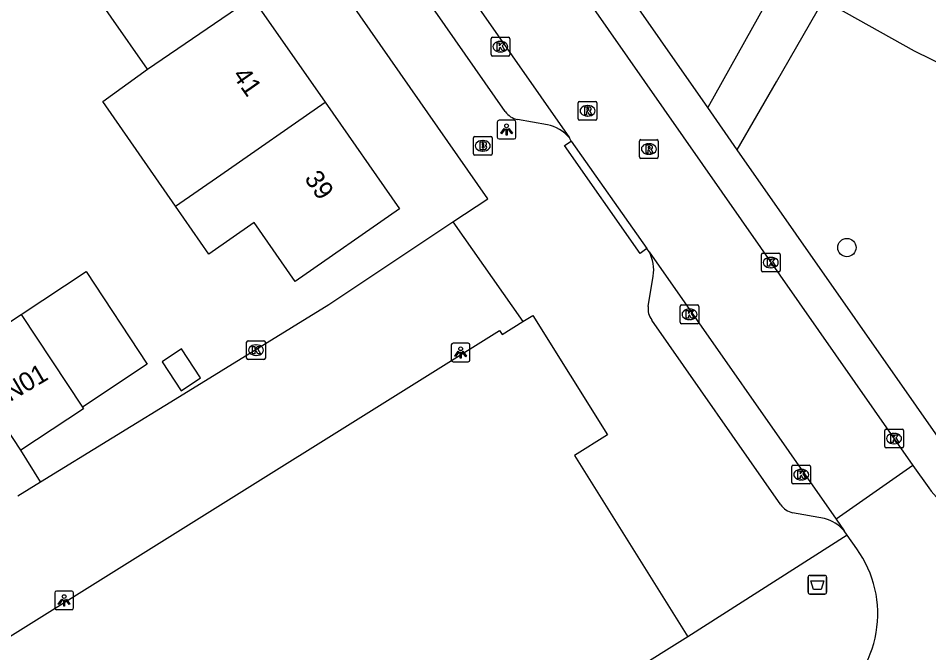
# Model space of a CAD drawing. Extents: x 159353 to 160616, y 385893 to 387321.
# Drawn here: x 159867.44 to 159916.12, y 386197 to 386230.93 of the extents above; entities that cross this region are included whole.
import ezdxf

# ---------------------------------------------------------------- set-up
doc = ezdxf.new("R2010")
doc.units = 0
for name, color, linetype in [('IMGEO_Afval_apart_plaats', 7, 'Continuous'), ('IMGEO_Boom', 7, 'Continuous'), ('IMGEO_Brandkraan', 7, 'Continuous'), ('IMGEO_Kolk', 7, 'Continuous'), ('IMGEO_Lichtpunt', 7, 'Continuous'), ('IMGEO_Muur', 7, 'Continuous'), ('IMGEO_Pand', 7, 'Continuous'), ('IMGEO_Pand_nummerreeks', 7, 'Continuous'), ('IMGEO_Rijbaan_lokaal_open', 7, 'Continuous'), ('IMGEO_Rioolput', 7, 'Continuous'), ('IMGEO_Voetpad_halfverhard', 7, 'Continuous'), ('IMGEO_Voetpad_open', 7, 'Continuous')]:
    doc.layers.add(name, color=color, linetype=linetype)

msp = doc.modelspace()

# ---------------------------------------------------------------- linework, layer by layer
at = {"layer": 'IMGEO_Afval_apart_plaats'}
for p, q in [((159909.666, 386200.236), (159909.666, 386201.036)), ((159909.666, 386201.036), (159909.666, 386200.236)), ((159909.766, 386201.136), (159910.556, 386201.136)), ((159910.556, 386201.136), (159909.766, 386201.136)), ((159910.656, 386201.036), (159910.656, 386200.236)), ((159910.656, 386200.236), (159910.656, 386201.036)), ((159910.556, 386200.136), (159909.766, 386200.136)), ((159909.766, 386200.136), (159910.556, 386200.136))]:
    msp.add_line(p, q, dxfattribs=at)
msp.add_lwpolyline([(159909.809, 386200.85), (159910.513, 386200.85), (159910.364, 386200.38), (159909.958, 386200.38), (159909.809, 386200.85)], dxfattribs=at)
for centre, start, end in [((159909.766, 386201.036), 90, 180), ((159909.766, 386201.036), 90, 180), ((159910.556, 386201.036), 0, 90), ((159910.556, 386201.036), 360, 90), ((159909.766, 386200.236), 180, 270), ((159909.766, 386200.236), 180, 270), ((159910.556, 386200.236), 270, 0), ((159910.556, 386200.236), 270, 0)]:
    msp.add_arc(centre, 0.1, start, end, dxfattribs=at)
at = {"layer": 'IMGEO_Boom'}
msp.add_circle((159911.742, 386218.667), 0.489, dxfattribs=at)
at = {"layer": 'IMGEO_Brandkraan'}
for p, q in [((159891.85, 386224.606), (159892.702, 386224.606)), ((159891.775, 386223.68), (159891.775, 386224.532)), ((159892.263, 386224.386), (159892.288, 386224.386)), ((159892.776, 386224.532), (159892.776, 386223.68)), ((159892.702, 386223.606), (159891.85, 386223.606)), ((159892.286, 386223.826), (159892.261, 386223.826))]:
    msp.add_line(p, q, dxfattribs=at)
for points in [[(159891.85, 386224.606), (159892.702, 386224.606)], [(159891.775, 386223.68), (159891.775, 386224.532)], [(159892.123, 386224.306), (159892.123, 386223.906), (159892.336, 386223.906)], [(159892.354, 386224.306), (159892.123, 386224.306)], [(159892.302, 386224.225), (159892.248, 386224.225), (159892.248, 386224.149)], [(159892.248, 386224.149), (159892.301, 386224.149)], [(159892.776, 386224.532), (159892.776, 386223.68)], [(159892.702, 386223.606), (159891.85, 386223.606)], [(159892.31, 386224.073), (159892.248, 386224.073), (159892.248, 386223.992)], [(159892.248, 386223.992), (159892.31, 386223.992)]]:
    msp.add_lwpolyline(points, dxfattribs=at)
for centre, radius, start, end in [((159891.852, 386224.53), 0.0765, 91.552, 178.448), ((159891.852, 386224.53), 0.0765, 91.552, 178.448), ((159892.7, 386224.53), 0.0765, 1.552, 88.448), ((159892.7, 386224.53), 0.0765, 1.552, 88.448), ((159892.303, 386224.187), 0.0379, 267.8285, 90.9355), ((159892.358, 386224.161), 0.145, 59.4692, 91.5367), ((159892.383, 386224.208), 0.0922, 285.5137, 58.1501), ((159892.388, 386224.016), 0.105, 301.3115, 78.989), ((159891.852, 386223.682), 0.0765, 181.552, 268.448), ((159891.852, 386223.682), 0.0765, 181.552, 268.448), ((159892.311, 386224.032), 0.0404, 269.8759, 90.5077), ((159892.342, 386224.157), 0.251, 268.6676, 293.5347), ((159892.7, 386223.682), 0.0765, 271.552, 358.448), ((159892.7, 386223.682), 0.0765, 271.552, 358.448)]:
    msp.add_arc(centre, radius, start, end, dxfattribs=at)
for centre, major_axis, ratio, start_param, end_param in [((159892.262, 386224.106), (-0.387, 0.002), 0.722429, 4.712389, 7.853982), ((159892.287, 386224.106), (-0.39, 0.002), 0.717154, 1.570796, 4.712389)]:
    msp.add_ellipse(centre, major_axis=major_axis, ratio=ratio, start_param=start_param, end_param=end_param, dxfattribs=at)
at = {"layer": 'IMGEO_Kolk'}
for p, q in [((159892.717, 386228.981), (159892.717, 386229.833)), ((159892.792, 386229.907), (159893.644, 386229.907)), ((159893.205, 386229.687), (159893.23, 386229.687)), ((159893.718, 386229.833), (159893.718, 386228.981)), ((159893.228, 386229.127), (159893.203, 386229.127)), ((159893.644, 386228.907), (159892.792, 386228.907)), ((159907.175, 386217.438), (159907.175, 386218.29)), ((159907.25, 386218.364), (159908.102, 386218.364)), ((159908.176, 386218.29), (159908.176, 386217.438)), ((159907.663, 386218.144), (159907.688, 386218.144)), ((159908.102, 386217.364), (159907.25, 386217.364)), ((159907.686, 386217.584), (159907.661, 386217.584)), ((159902.828, 386214.671), (159902.828, 386215.523)), ((159902.903, 386215.597), (159903.755, 386215.597)), ((159903.316, 386215.377), (159903.341, 386215.377)), ((159903.829, 386215.523), (159903.829, 386214.671)), ((159903.755, 386214.597), (159902.903, 386214.597)), ((159903.339, 386214.817), (159903.314, 386214.817)), ((159879.652, 386212.756), (159879.652, 386213.608)), ((159879.727, 386213.682), (159880.579, 386213.682)), ((159880.14, 386213.462), (159880.165, 386213.462)), ((159880.653, 386213.608), (159880.653, 386212.756)), ((159880.163, 386212.902), (159880.138, 386212.902)), ((159880.579, 386212.682), (159879.727, 386212.682)), ((159913.767, 386208.026), (159913.767, 386208.878)), ((159913.842, 386208.952), (159914.694, 386208.952)), ((159914.255, 386208.732), (159914.28, 386208.732)), ((159914.768, 386208.878), (159914.768, 386208.026)), ((159914.278, 386208.172), (159914.253, 386208.172)), ((159914.694, 386207.952), (159913.842, 386207.952)), ((159908.801, 386206.099), (159908.801, 386206.951)), ((159908.876, 386207.025), (159909.728, 386207.025)), ((159909.289, 386206.805), (159909.314, 386206.805)), ((159909.802, 386206.951), (159909.802, 386206.099)), ((159909.312, 386206.245), (159909.287, 386206.245)), ((159909.728, 386206.025), (159908.876, 386206.025))]:
    msp.add_line(p, q, dxfattribs=at)
for points in [[(159892.717, 386228.981), (159892.717, 386229.833)], [(159892.792, 386229.907), (159893.644, 386229.907)], [(159893.038, 386229.607), (159893.161, 386229.607), (159893.161, 386229.456), (159893.291, 386229.607), (159893.455, 386229.607), (159893.309, 386229.456), (159893.462, 386229.207), (159893.31, 386229.207), (159893.225, 386229.371), (159893.161, 386229.304), (159893.161, 386229.207), (159893.038, 386229.207), (159893.038, 386229.607)], [(159893.718, 386229.833), (159893.718, 386228.981)], [(159893.644, 386228.907), (159892.792, 386228.907)], [(159907.175, 386217.438), (159907.175, 386218.29)], [(159907.25, 386218.364), (159908.102, 386218.364)], [(159908.176, 386218.29), (159908.176, 386217.438)], [(159907.496, 386218.064), (159907.619, 386218.064), (159907.619, 386217.913), (159907.749, 386218.064), (159907.913, 386218.064), (159907.767, 386217.913), (159907.92, 386217.664), (159907.768, 386217.664), (159907.683, 386217.828), (159907.619, 386217.761), (159907.619, 386217.664), (159907.496, 386217.664), (159907.496, 386218.064)], [(159908.102, 386217.364), (159907.25, 386217.364)], [(159902.828, 386214.671), (159902.828, 386215.523)], [(159902.903, 386215.597), (159903.755, 386215.597)], [(159903.829, 386215.523), (159903.829, 386214.671)], [(159903.149, 386215.297), (159903.272, 386215.297), (159903.272, 386215.146), (159903.402, 386215.297), (159903.566, 386215.297), (159903.42, 386215.146), (159903.573, 386214.897), (159903.421, 386214.897), (159903.336, 386215.061), (159903.272, 386214.994), (159903.272, 386214.897), (159903.149, 386214.897), (159903.149, 386215.297)], [(159903.755, 386214.597), (159902.903, 386214.597)], [(159879.652, 386212.756), (159879.652, 386213.608)], [(159879.727, 386213.682), (159880.579, 386213.682)], [(159879.973, 386213.382), (159880.096, 386213.382), (159880.096, 386213.231), (159880.226, 386213.382), (159880.39, 386213.382), (159880.244, 386213.231), (159880.397, 386212.982), (159880.245, 386212.982), (159880.16, 386213.146), (159880.096, 386213.079), (159880.096, 386212.982), (159879.973, 386212.982), (159879.973, 386213.382)], [(159880.653, 386213.608), (159880.653, 386212.756)], [(159880.579, 386212.682), (159879.727, 386212.682)], [(159913.767, 386208.026), (159913.767, 386208.878)], [(159913.842, 386208.952), (159914.694, 386208.952)], [(159914.088, 386208.652), (159914.211, 386208.652), (159914.211, 386208.501), (159914.341, 386208.652), (159914.505, 386208.652), (159914.359, 386208.501), (159914.512, 386208.252), (159914.36, 386208.252), (159914.275, 386208.416), (159914.211, 386208.349), (159914.211, 386208.252), (159914.088, 386208.252), (159914.088, 386208.652)], [(159914.768, 386208.878), (159914.768, 386208.026)], [(159914.694, 386207.952), (159913.842, 386207.952)], [(159908.801, 386206.099), (159908.801, 386206.951)], [(159908.876, 386207.025), (159909.728, 386207.025)], [(159909.122, 386206.725), (159909.245, 386206.725), (159909.245, 386206.574), (159909.375, 386206.725), (159909.539, 386206.725), (159909.393, 386206.574), (159909.546, 386206.325), (159909.394, 386206.325), (159909.309, 386206.489), (159909.245, 386206.422), (159909.245, 386206.325), (159909.122, 386206.325), (159909.122, 386206.725)], [(159909.802, 386206.951), (159909.802, 386206.099)], [(159909.728, 386206.025), (159908.876, 386206.025)]]:
    msp.add_lwpolyline(points, dxfattribs=at)
for centre, start, end in [((159892.794, 386229.831), 91.552, 178.448), ((159892.794, 386229.831), 91.552, 178.448), ((159893.642, 386229.831), 1.552, 88.448), ((159893.642, 386229.831), 1.552, 88.448), ((159892.794, 386228.983), 181.552, 268.448), ((159892.794, 386228.983), 181.552, 268.448), ((159893.642, 386228.983), 271.552, 358.448), ((159893.642, 386228.983), 271.552, 358.448), ((159907.252, 386218.288), 91.552, 178.448), ((159907.252, 386218.288), 91.552, 178.448), ((159908.1, 386218.288), 1.552, 88.448), ((159908.1, 386218.288), 1.552, 88.448), ((159907.252, 386217.44), 181.552, 268.448), ((159907.252, 386217.44), 181.552, 268.448), ((159908.1, 386217.44), 271.552, 358.448), ((159908.1, 386217.44), 271.552, 358.448), ((159902.905, 386215.521), 91.552, 178.448), ((159902.905, 386215.521), 91.552, 178.448), ((159903.753, 386215.521), 1.552, 88.448), ((159903.753, 386215.521), 1.552, 88.448), ((159902.905, 386214.673), 181.552, 268.448), ((159902.905, 386214.673), 181.552, 268.448), ((159903.753, 386214.673), 271.552, 358.448), ((159903.753, 386214.673), 271.552, 358.448), ((159879.729, 386213.606), 91.552, 178.448), ((159879.729, 386213.606), 91.552, 178.448), ((159880.577, 386213.606), 1.552, 88.448), ((159880.577, 386213.606), 1.552, 88.448), ((159879.729, 386212.758), 181.552, 268.448), ((159879.729, 386212.758), 181.552, 268.448), ((159880.577, 386212.758), 271.552, 358.448), ((159880.577, 386212.758), 271.552, 358.448), ((159913.844, 386208.876), 91.552, 178.448), ((159913.844, 386208.876), 91.552, 178.448), ((159914.692, 386208.876), 1.552, 88.448), ((159914.692, 386208.876), 1.552, 88.448), ((159913.844, 386208.028), 181.552, 268.448), ((159913.844, 386208.028), 181.552, 268.448), ((159914.692, 386208.028), 271.552, 358.448), ((159914.692, 386208.028), 271.552, 358.448), ((159908.878, 386206.949), 91.552, 178.448), ((159908.878, 386206.949), 91.552, 178.448), ((159909.726, 386206.949), 1.552, 88.448), ((159909.726, 386206.949), 1.552, 88.448), ((159908.878, 386206.101), 181.552, 268.448), ((159908.878, 386206.101), 181.552, 268.448), ((159909.726, 386206.101), 271.552, 358.448), ((159909.726, 386206.101), 271.552, 358.448)]:
    msp.add_arc(centre, 0.0765, start, end, dxfattribs=at)
for centre, major_axis, ratio, start_param, end_param in [((159893.204, 386229.407), (-0.387, 0.002), 0.722429, 4.712389, 7.853982), ((159893.229, 386229.407), (-0.39, 0.002), 0.717154, 1.570796, 4.712389), ((159907.662, 386217.864), (-0.387, 0.002), 0.722429, 4.712389, 7.853982), ((159907.687, 386217.864), (-0.39, 0.002), 0.717154, 1.570796, 4.712389), ((159903.315, 386215.097), (-0.387, 0.002), 0.722429, 4.712389, 7.853982), ((159903.34, 386215.097), (-0.39, 0.002), 0.717154, 1.570796, 4.712389), ((159880.139, 386213.182), (-0.387, 0.002), 0.722429, 4.712389, 7.853982), ((159880.164, 386213.182), (-0.39, 0.002), 0.717154, 1.570796, 4.712389), ((159914.254, 386208.452), (-0.387, 0.002), 0.722429, 4.712389, 7.853982), ((159914.279, 386208.452), (-0.39, 0.002), 0.717154, 1.570796, 4.712389), ((159909.288, 386206.525), (-0.387, 0.002), 0.722429, 4.712389, 7.853982), ((159909.313, 386206.525), (-0.39, 0.002), 0.717154, 1.570796, 4.712389)]:
    msp.add_ellipse(centre, major_axis=major_axis, ratio=ratio, start_param=start_param, end_param=end_param, dxfattribs=at)
at = {"layer": 'IMGEO_Lichtpunt'}
for p, q in [((159893.051, 386225.377), (159893.051, 386224.57)), ((159893.051, 386225.377), (159893.051, 386224.57)), ((159893.953, 386225.472), (159893.145, 386225.472)), ((159893.953, 386225.472), (159893.145, 386225.472)), ((159894.047, 386224.57), (159894.047, 386225.377)), ((159894.047, 386224.57), (159894.047, 386225.377)), ((159893.145, 386224.476), (159893.953, 386224.476)), ((159893.145, 386224.476), (159893.953, 386224.476)), ((159890.594, 386213.459), (159890.594, 386212.652)), ((159890.594, 386213.459), (159890.594, 386212.652)), ((159891.496, 386213.554), (159890.688, 386213.554)), ((159891.496, 386213.554), (159890.688, 386213.554)), ((159891.59, 386212.652), (159891.59, 386213.459)), ((159891.59, 386212.652), (159891.59, 386213.459)), ((159890.688, 386212.558), (159891.496, 386212.558)), ((159890.688, 386212.558), (159891.496, 386212.558)), ((159870.298, 386200.301), (159869.49, 386200.301)), ((159870.298, 386200.301), (159869.49, 386200.301)), ((159869.396, 386200.206), (159869.396, 386199.399)), ((159869.396, 386200.206), (159869.396, 386199.399)), ((159870.392, 386199.399), (159870.392, 386200.206)), ((159870.392, 386199.399), (159870.392, 386200.206)), ((159869.49, 386199.305), (159870.298, 386199.305)), ((159869.49, 386199.305), (159870.298, 386199.305))]:
    msp.add_line(p, q, dxfattribs=at)
for points in [[(159893.425, 386225.041), (159893.464, 386225.013), (159893.276, 386224.751), (159893.238, 386224.778), (159893.425, 386225.041)], [(159893.527, 386224.993), (159893.574, 386224.993), (159893.574, 386224.671), (159893.527, 386224.671), (159893.527, 386224.993)], [(159893.637, 386225.013), (159893.675, 386225.04), (159893.862, 386224.778), (159893.823, 386224.75), (159893.637, 386225.013)], [(159890.968, 386213.123), (159891.007, 386213.095), (159890.819, 386212.833), (159890.781, 386212.86), (159890.968, 386213.123)], [(159891.07, 386213.075), (159891.117, 386213.075), (159891.117, 386212.753), (159891.07, 386212.753), (159891.07, 386213.075)], [(159891.18, 386213.095), (159891.218, 386213.122), (159891.405, 386212.86), (159891.366, 386212.832), (159891.18, 386213.095)], [(159869.77, 386199.87), (159869.809, 386199.842), (159869.621, 386199.58), (159869.583, 386199.607), (159869.77, 386199.87)], [(159869.872, 386199.822), (159869.919, 386199.822), (159869.919, 386199.5), (159869.872, 386199.5), (159869.872, 386199.822)], [(159869.982, 386199.842), (159870.02, 386199.869), (159870.207, 386199.607), (159870.168, 386199.579), (159869.982, 386199.842)]]:
    msp.add_lwpolyline(points, dxfattribs=at)
for centre in [(159893.55, 386225.175), (159891.093, 386213.257), (159869.895, 386200.004)]:
    msp.add_circle(centre, 0.0994, dxfattribs=at)
for centre, start, end in [((159893.145, 386225.377), 90, 180), ((159893.145, 386225.377), 90, 180), ((159893.953, 386225.377), 0, 90), ((159893.953, 386225.377), 0, 90), ((159893.145, 386224.57), 180, 270), ((159893.145, 386224.57), 180, 270), ((159893.953, 386224.57), 270, 0), ((159893.953, 386224.57), 270, 360), ((159890.688, 386213.459), 90, 180), ((159890.688, 386213.459), 90, 180), ((159891.496, 386213.459), 0, 90), ((159891.496, 386213.459), 0, 90), ((159890.688, 386212.652), 180, 270), ((159890.688, 386212.652), 180, 270), ((159891.496, 386212.652), 270, 0), ((159891.496, 386212.652), 270, 360), ((159869.49, 386200.206), 90, 180), ((159869.49, 386200.206), 90, 180), ((159870.298, 386200.206), 0, 90), ((159870.298, 386200.206), 0, 90), ((159869.49, 386199.399), 180, 270), ((159869.49, 386199.399), 180, 270), ((159870.298, 386199.399), 270, 0), ((159870.298, 386199.399), 270, 360)]:
    msp.add_arc(centre, 0.0946, start, end, dxfattribs=at)
at = {"layer": 'IMGEO_Muur'}
msp.add_lwpolyline([(159876.292, 386210.853), (159884.045, 386215.626)], dxfattribs=at)
at = {"layer": 'IMGEO_Pand'}
for points in [[(159874.349, 386228.2), (159870.464, 386233.785)], [(159874.349, 386228.2), (159879.953, 386232.041)], [(159879.953, 386232.041), (159883.85, 386226.448)], [(159875.849, 386220.871), (159871.954, 386226.471), (159874.349, 386228.2)], [(159883.85, 386226.448), (159887.827, 386220.739), (159882.244, 386216.85), (159880.05, 386220.005), (159877.625, 386218.318), (159875.849, 386220.871)], [(159875.849, 386220.871), (159878.275, 386222.556), (159883.85, 386226.448)], [(159867.604, 386215.088), (159871.07, 386217.378), (159874.34, 386212.429), (159870.874, 386210.139)], [(159864.248, 386212.87), (159867.604, 386215.088)], [(159867.604, 386215.088), (159870.874, 386210.139)], [(159894.419, 386214.707), (159894.944, 386215.035), (159898.938, 386208.648), (159897.175, 386207.545), (159903.24, 386197.844)], [(159850.354, 386187.472), (159893.163, 386214.236), (159893.304, 386214.01), (159894.419, 386214.707)], [(159875.128, 386212.559), (159876.149, 386211.013), (159877.191, 386211.702), (159876.17, 386213.247), (159875.128, 386212.559)], [(159867.581, 386207.825), (159864.248, 386212.87)], [(159870.874, 386210.139), (159870.938, 386210.043), (159867.581, 386207.825)], [(159903.24, 386197.844), (159862.318, 386172.259), (159861.631, 386171.83)]]:
    msp.add_lwpolyline(points, dxfattribs=at)
at = {"layer": 'IMGEO_Rijbaan_lokaal_open'}
for points in [[(159865.171, 386278.695), (159866.503, 386276.943), (159876.481, 386262.539), (159915.274, 386207.012)], [(159861.15, 386275.683), (159896.906, 386224.528)], [(159897.01, 386224.362), (159896.906, 386224.528)], [(159897.01, 386224.362), (159901.048, 386218.609)], [(159868.623, 386206.132), (159876.292, 386210.853), (159884.045, 386215.626), (159890.682, 386220.04)], [(159890.682, 386220.04), (159894.419, 386214.707)], [(159901.169, 386218.443), (159901.048, 386218.609)], [(159901.169, 386218.443), (159911.172, 386204.14)], [(159915.274, 386207.012), (159911.172, 386204.14)], [(159915.274, 386207.012), (159916.121, 386205.812)], [(159867.411, 386205.386), (159868.623, 386206.132)], [(159911.172, 386204.14), (159911.602, 386203.516)], [(159911.754, 386203.296), (159911.602, 386203.516)], [(159912.267, 386202.552), (159911.754, 386203.296)]]:
    msp.add_lwpolyline(points, dxfattribs=at)
for centre, radius, start, end in [((159921.37, 386209.793), 6.589, 217.1786, 246.6395), ((159907.51, 386199.089), 5.884, 304.1266, 36.0513)]:
    msp.add_arc(centre, radius, start, end, dxfattribs=at)
at = {"layer": 'IMGEO_Rioolput'}
for p, q in [((159897.378, 386225.553), (159897.378, 386226.405)), ((159897.453, 386226.479), (159898.305, 386226.479)), ((159897.866, 386226.259), (159897.891, 386226.259)), ((159898.379, 386226.405), (159898.379, 386225.553)), ((159897.889, 386225.699), (159897.864, 386225.699)), ((159898.305, 386225.479), (159897.453, 386225.479)), ((159900.656, 386223.509), (159900.656, 386224.361)), ((159900.731, 386224.435), (159901.583, 386224.435)), ((159901.144, 386224.215), (159901.169, 386224.215)), ((159901.657, 386224.361), (159901.657, 386223.509)), ((159901.167, 386223.655), (159901.142, 386223.655)), ((159901.583, 386223.435), (159900.731, 386223.435))]:
    msp.add_line(p, q, dxfattribs=at)
for points in [[(159897.378, 386225.553), (159897.378, 386226.405)], [(159897.453, 386226.479), (159898.305, 386226.479)], [(159897.967, 386226.177), (159897.715, 386226.179), (159897.715, 386225.779)], [(159897.893, 386226.098), (159897.839, 386226.098), (159897.839, 386226.017)], [(159898.379, 386226.405), (159898.379, 386225.553)], [(159897.715, 386225.779), (159897.839, 386225.779), (159897.839, 386225.941), (159897.85, 386225.941)], [(159897.839, 386226.017), (159897.891, 386226.017)], [(159897.897, 386225.912), (159897.968, 386225.779), (159898.108, 386225.779), (159898.043, 386225.905)], [(159898.305, 386225.479), (159897.453, 386225.479)], [(159900.656, 386223.509), (159900.656, 386224.361)], [(159900.731, 386224.435), (159901.583, 386224.435)], [(159901.245, 386224.133), (159900.993, 386224.135), (159900.993, 386223.735)], [(159901.657, 386224.361), (159901.657, 386223.509)], [(159900.993, 386223.735), (159901.117, 386223.735), (159901.117, 386223.897), (159901.128, 386223.897)], [(159901.171, 386224.054), (159901.117, 386224.054), (159901.117, 386223.973)], [(159901.117, 386223.973), (159901.169, 386223.973)], [(159901.175, 386223.868), (159901.246, 386223.735), (159901.386, 386223.735), (159901.321, 386223.861)], [(159901.583, 386223.435), (159900.731, 386223.435)]]:
    msp.add_lwpolyline(points, dxfattribs=at)
for centre, radius, start, end in [((159897.455, 386226.403), 0.0765, 91.552, 178.448), ((159897.455, 386226.403), 0.0765, 91.552, 178.448), ((159897.899, 386226.002), 0.0964, 77.0061, 93.1865), ((159897.913, 386226.059), 0.0378, 276.6634, 79.6772), ((159897.966, 386226.067), 0.109, 350.3612, 89.416), ((159897.964, 386226.067), 0.112, 277.5842, 350.9817), ((159898.303, 386226.403), 0.0765, 1.552, 88.448), ((159898.303, 386226.403), 0.0765, 1.552, 88.448), ((159897.455, 386225.555), 0.0765, 181.552, 268.448), ((159897.455, 386225.555), 0.0765, 181.552, 268.448), ((159897.849, 386225.888), 0.0533, 26.0293, 88.6989), ((159897.875, 386226.206), 0.19, 274.7715, 282.9687), ((159897.948, 386225.852), 0.108, 29.5134, 73.7905), ((159898.303, 386225.555), 0.0765, 271.552, 358.448), ((159898.303, 386225.555), 0.0765, 271.552, 358.448), ((159900.733, 386224.359), 0.0765, 91.552, 178.448), ((159900.733, 386224.359), 0.0765, 91.552, 178.448), ((159901.244, 386224.023), 0.109, 350.3612, 89.416), ((159901.581, 386224.359), 0.0765, 1.552, 88.448), ((159901.581, 386224.359), 0.0765, 1.552, 88.448), ((159901.127, 386223.844), 0.0533, 26.0293, 88.6989), ((159901.153, 386224.162), 0.19, 274.7715, 282.9687), ((159901.177, 386223.958), 0.0964, 77.0061, 93.1865), ((159901.191, 386224.015), 0.0378, 276.6634, 79.6772), ((159901.242, 386224.023), 0.112, 277.5842, 350.9817), ((159901.226, 386223.808), 0.108, 29.5134, 73.7905), ((159900.733, 386223.511), 0.0765, 181.552, 268.448), ((159900.733, 386223.511), 0.0765, 181.552, 268.448), ((159901.581, 386223.511), 0.0765, 271.552, 358.448), ((159901.581, 386223.511), 0.0765, 271.552, 358.448)]:
    msp.add_arc(centre, radius, start, end, dxfattribs=at)
for centre, major_axis, ratio, start_param, end_param in [((159897.865, 386225.979), (-0.387, 0.002), 0.722429, 4.712389, 7.853982), ((159897.89, 386225.979), (-0.39, 0.002), 0.717154, 1.570796, 4.712389), ((159901.143, 386223.935), (-0.387, 0.002), 0.722429, 4.712389, 7.853982), ((159901.168, 386223.935), (-0.39, 0.002), 0.717154, 1.570796, 4.712389)]:
    msp.add_ellipse(centre, major_axis=major_axis, ratio=ratio, start_param=start_param, end_param=end_param, dxfattribs=at)
at = {"layer": 'IMGEO_Voetpad_halfverhard'}
for points in [[(159884.445, 386254.589), (159886.876, 386256.884), (159891.975, 386250), (159896.671, 386244.284), (159899.972, 386240.64), (159904.063, 386236.518), (159905.754, 386235.021), (159908.234, 386233.194), (159904.311, 386226.148)], [(159905.885, 386223.895), (159907.972, 386227.52), (159910.493, 386231.898), (159915.332, 386229.185), (159921.588, 386226.114)]]:
    msp.add_lwpolyline(points, dxfattribs=at)
at = {"layer": 'IMGEO_Voetpad_open'}
for points in [[(159890.682, 386220.04), (159892.54, 386221.275), (159853.707, 386276.934)], [(159893.478, 386225.933), (159861.381, 386271.944)], [(159904.311, 386226.148), (159884.445, 386254.589)], [(159905.885, 386223.895), (159904.311, 386226.148)], [(159895.73, 386225.232), (159894.132, 386225.515)], [(159901.048, 386218.609), (159900.688, 386218.352), (159896.642, 386224.116), (159897.01, 386224.362)], [(159921.121, 386205.382), (159918.612, 386205.674), (159905.885, 386223.895)], [(159901.121, 386215.521), (159901.392, 386217.138)], [(159908.212, 386204.909), (159901.311, 386214.793)], [(159868.623, 386206.132), (159867.581, 386207.825)], [(159910.548, 386204.186), (159908.836, 386204.484)], [(159911.754, 386203.296), (159903.24, 386197.844)]]:
    msp.add_lwpolyline(points, dxfattribs=at)
for centre, radius, start, end in [((159894.328, 386226.543), 1.046, 215.6463, 259.1848), ((159895.271, 386223.132), 2.15, 40.504, 77.6832), ((159899.317, 386217.455), 2.099, 351.3148, 28.0794), ((159902.099, 386215.388), 0.987, 172.2342, 217.0203), ((159909.082, 386205.515), 1.06, 214.8842, 256.599), ((159909.874, 386201.961), 2.325, 41.9751, 73.1388)]:
    msp.add_arc(centre, radius, start, end, dxfattribs=at)

# ---------------------------------------------------------------- texts
at = {"layer": 'IMGEO_Pand_nummerreeks'}
for s, rotation, p in [('41', 304.8639, (159878.859, 386227.875)), ('39', 304.8643, (159882.707, 386222.35)), ('37/N01', 30.5387, (159865.402, 386209.458))]:
    msp.add_text(s, height=1, rotation=rotation, dxfattribs=at).set_placement(p)

doc.saveas('drawing.dxf')
